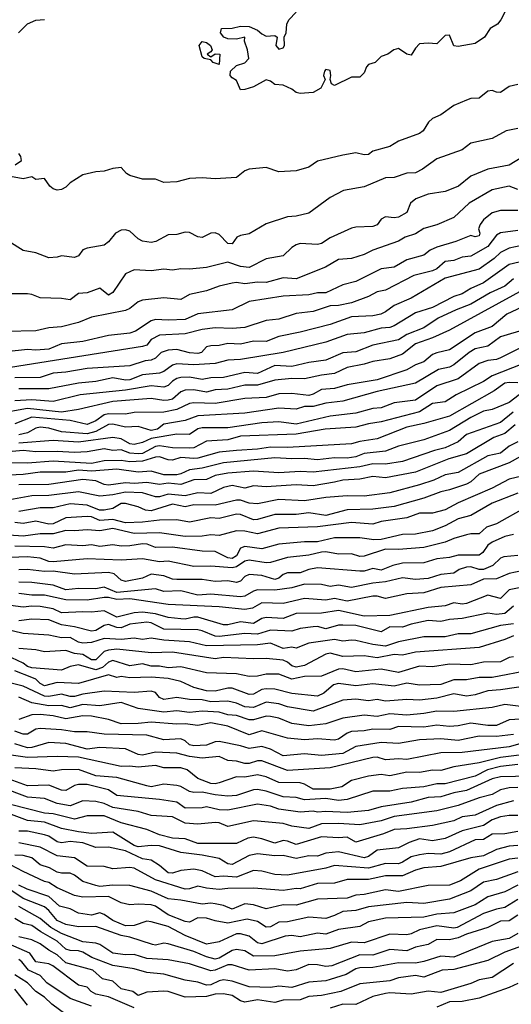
# Model space of a CAD drawing. Header units: metres. Extents: x -51132 to -49532, y -231222 to -229437.
# Tile 429 of 656: x -50358 to -50301, y -230415 to -230300. Entities that reach past the tile are written whole.
import ezdxf

# ---------------------------------------------------------------- set-up
doc = ezdxf.new("R2010")
doc.units = ezdxf.units.M
for name, color, linetype in [('CONTOUR_HALF', 8, 'Continuous'), ('CONTOUR_INDEX', 1, 'Continuous'), ('CONTOUR_INTER', 3, 'Continuous')]:
    doc.layers.add(name, color=color, linetype=linetype)

msp = doc.modelspace()

# ---------------------------------------------------------------- linework, layer by layer
at = {"layer": 'CONTOUR_HALF'}
for points, elevation in [([(-50301.58, -230298.86), (-50302.05, -230299.76), (-50302.46, -230300.26), (-50303.32, -230300.76), (-50303.97, -230301.76), (-50305.08, -230302.53), (-50307.08, -230302.88), (-50307.58, -230302.81), (-50308.08, -230301.53), (-50308.58, -230301.57), (-50309.58, -230302.57), (-50310.58, -230302.47), (-50311.58, -230302.54), (-50312.08, -230303.06), (-50312.58, -230303.88), (-50313.08, -230303.76), (-50314.08, -230303.1), (-50314.61, -230303.26), (-50315.31, -230303.76), (-50316.08, -230304.04), (-50316.8, -230304.76), (-50317.58, -230304.98), (-50317.83, -230305.26), (-50318.08, -230305.96), (-50318.58, -230306.46), (-50319.58, -230306.47), (-50321.58, -230307.46), (-50321.92, -230307.26), (-50322.06, -230306.76), (-50321.99, -230306.26), (-50322.08, -230305.69), (-50322.58, -230305.55), (-50322.76, -230305.76), (-50322.84, -230306.26), (-50322.66, -230306.76), (-50323.17, -230307.76), (-50324.08, -230308.28), (-50325.58, -230308.37), (-50326.08, -230308.27), (-50326.58, -230307.89), (-50327.58, -230307.42), (-50328.58, -230307.32), (-50329.08, -230306.93), (-50329.58, -230306.77), (-50331.08, -230307.61), (-50332.08, -230307.93), (-50332.58, -230307.95), (-50333.08, -230306.86), (-50333.58, -230306.56), (-50333.81, -230306.26), (-50333.77, -230305.76), (-50333.08, -230305.09), (-50332.08, -230304.79), (-50331.62, -230304.26), (-50331.78, -230303.26), (-50332.14, -230302.26), (-50332.07, -230301.76), (-50333.08, -230302.02), (-50334.08, -230301.98), (-50334.55, -230301.76), (-50334.92, -230301.26), (-50334.82, -230300.76), (-50333.58, -230300.73), (-50332.58, -230300.49), (-50331.58, -230300.52), (-50330.58, -230300.96), (-50330.08, -230301.4), (-50329.58, -230301.65), (-50328.58, -230301.58), (-50328.31, -230301.76), (-50328.43, -230302.76), (-50328.08, -230303.17), (-50327.58, -230303.04), (-50327.45, -230302.76), (-50327.48, -230301.76), (-50327.22, -230301.26), (-50327.15, -230300.26), (-50326.92, -230299.76), (-50326.08, -230298.84)], 71.5), ([(-50337.43, -230302.76), (-50337.08, -230302.27), (-50336.58, -230302.4), (-50336.12, -230302.76), (-50335.92, -230303.26), (-50336.08, -230303.5), (-50336.51, -230303.76), (-50336.08, -230304.08), (-50335.58, -230303.75), (-50335.01, -230303.76), (-50335.08, -230304.98), (-50335.78, -230304.76), (-50336.08, -230304.43), (-50336.84, -230304.26), (-50337.08, -230304.07), (-50337.43, -230302.76)], 71.5), ([(-50300.08, -230312.5), (-50301.45, -230312.76), (-50303.08, -230313.66), (-50305.58, -230314.2), (-50306.58, -230315.01), (-50309.58, -230316.05), (-50311.24, -230317.26), (-50312.08, -230317.68), (-50313.08, -230317.75), (-50314.58, -230318.25), (-50315.58, -230318.3), (-50318.08, -230319.34), (-50320.53, -230319.76), (-50322.08, -230320.57), (-50324.58, -230322.41), (-50326.08, -230322.79), (-50327.08, -230322.85), (-50329.58, -230323.66), (-50331.58, -230324.87), (-50332.58, -230325.06), (-50333.02, -230325.26), (-50333.58, -230326.04), (-50334.08, -230325.97), (-50335.08, -230324.94), (-50335.58, -230324.73), (-50336.08, -230324.76), (-50337.08, -230325.29), (-50337.58, -230325.2), (-50338.58, -230324.68), (-50339.08, -230324.64), (-50340.08, -230324.93), (-50341.08, -230324.98), (-50342.51, -230325.76), (-50343.08, -230325.86), (-50344.08, -230325.71), (-50344.58, -230325.43), (-50345.58, -230324.54), (-50346.08, -230324.37), (-50346.58, -230324.41), (-50347.27, -230324.76), (-50348.08, -230325.8), (-50348.58, -230326.18), (-50350.58, -230326.53), (-50351.08, -230326.74), (-50351.58, -230327.42), (-50352.08, -230327.64), (-50353.58, -230327.42), (-50354.08, -230327.61), (-50355.08, -230327.65), (-50356.58, -230327.09), (-50358.08, -230326.81), (-50359.77, -230325.76)], 70.5), ([(-50300.08, -230319.64), (-50301.08, -230319.26), (-50303.08, -230319.68), (-50305.79, -230321.26), (-50307.58, -230322.93), (-50309.58, -230323.78), (-50311.08, -230324.21), (-50312.08, -230324.85), (-50313.26, -230325.26), (-50314.08, -230325.71), (-50317.08, -230326.76), (-50318.08, -230327.29), (-50319.58, -230327.74), (-50321.08, -230327.85), (-50322.63, -230328.76), (-50326.08, -230330.13), (-50327.58, -230330.02), (-50329.58, -230330.58), (-50330.58, -230330.53), (-50332.08, -230330.73), (-50333.08, -230330.58), (-50333.58, -230330.63), (-50335.08, -230330.98), (-50336.58, -230331.56), (-50338.58, -230331.98), (-50339.58, -230332.55), (-50341.58, -230332.36), (-50344.08, -230332.64), (-50344.58, -230332.83), (-50345.58, -230333.61), (-50346.08, -230333.86), (-50350.08, -230334.64), (-50351.58, -230335.24), (-50353.58, -230335.75), (-50355.08, -230335.89), (-50356.58, -230336.22), (-50360.08, -230336.3)], 69.5), ([(-50300.08, -230324.48), (-50302.08, -230324.72), (-50302.58, -230324.99), (-50303.58, -230326.35), (-50305.58, -230327.46), (-50306.58, -230327.6), (-50307.58, -230328), (-50308.58, -230328.1), (-50309.58, -230328.95), (-50310.08, -230329.2), (-50312.27, -230329.76), (-50315.58, -230331.47), (-50316.58, -230331.67), (-50317.58, -230332.2), (-50319.58, -230332.94), (-50321.08, -230333.25), (-50322.08, -230333.31), (-50324.08, -230333.98), (-50326.08, -230334.19), (-50328.08, -230334.87), (-50329.58, -230335.03), (-50332.08, -230335.83), (-50333.58, -230335.96), (-50335.58, -230335.87), (-50337.08, -230336.09), (-50339.08, -230336.57), (-50342.08, -230336.75), (-50343.08, -230337.24), (-50343.58, -230337.92), (-50344.08, -230338.06), (-50359.58, -230340.52)], 68.5), ([(-50298.08, -230327.74), (-50301.08, -230328.47), (-50304.08, -230330.62), (-50305.58, -230331.27), (-50306.58, -230331.91), (-50307.58, -230332.22), (-50310.08, -230333.48), (-50312.08, -230334.11), (-50314.58, -230335.64), (-50315.08, -230335.83), (-50316.08, -230335.93), (-50318.08, -230336.46), (-50320.08, -230336.67), (-50322.58, -230337.58), (-50327.58, -230338.76), (-50332.58, -230339.61), (-50334.08, -230339.67), (-50335.58, -230340.06), (-50338.08, -230340.22), (-50340.08, -230340.11), (-50340.58, -230340.28), (-50341.58, -230340.99), (-50342.08, -230341.19), (-50344.08, -230341.38), (-50345.58, -230341.97), (-50346.08, -230342.04), (-50347.58, -230341.76), (-50349.58, -230342.19), (-50351.58, -230342.37), (-50355.08, -230343.03), (-50358.58, -230343.05)], 67.5), ([(-50298.58, -230330.95), (-50308.08, -230336.14), (-50310.08, -230337.06), (-50312.08, -230337.76), (-50313.58, -230338.98), (-50315.08, -230339.51), (-50317.08, -230339.83), (-50318.08, -230340.15), (-50320.08, -230340.52), (-50321.58, -230341.26), (-50323.08, -230341.42), (-50325.08, -230341.86), (-50326.58, -230341.84), (-50328.58, -230342.02), (-50330.58, -230342.6), (-50332.08, -230342.6), (-50334.08, -230343.08), (-50335.58, -230343.17), (-50336.58, -230343.44), (-50338.08, -230343.17), (-50339.08, -230343.21), (-50339.58, -230343.38), (-50340.58, -230344.24), (-50341.08, -230344.38), (-50341.58, -230344.42), (-50343.08, -230344.17), (-50347.58, -230344.51), (-50351.58, -230345.45), (-50353.58, -230345.78), (-50357.58, -230345.34), (-50361.08, -230345.99)], 66.5), ([(-50299.08, -230336.05), (-50302.08, -230336.94), (-50303.58, -230338.05), (-50305.08, -230338.34), (-50305.78, -230338.76), (-50307.58, -230340.24), (-50308.08, -230340.5), (-50309.35, -230340.76), (-50312.08, -230342.36), (-50316.58, -230343.35), (-50320.58, -230344.48), (-50322.58, -230344.74), (-50324.08, -230345.12), (-50325.08, -230345.1), (-50326.08, -230345.43), (-50328.08, -230345.31), (-50332.08, -230345.9), (-50337.58, -230346.19), (-50339.08, -230346.76), (-50341.58, -230347.18), (-50342.32, -230347.76), (-50343.08, -230347.92), (-50344.58, -230347.47), (-50346.08, -230347.55), (-50347.58, -230347.17), (-50348.08, -230347.21), (-50349.58, -230348.05), (-50350.58, -230348.32), (-50353.58, -230348.08), (-50355.08, -230347.67), (-50356.08, -230347.53), (-50356.58, -230347.66), (-50357.58, -230348.22), (-50358.58, -230348.45)], 65.5), ([(-50299.58, -230340.14), (-50303.08, -230341.53), (-50304.08, -230342.18), (-50307.3, -230343.76), (-50308.58, -230344.55), (-50310.06, -230344.76), (-50311.58, -230345.75), (-50316.08, -230346.92), (-50317.58, -230347.14), (-50319.08, -230347.54), (-50322.65, -230347.76), (-50326.08, -230348.38), (-50332.58, -230348.58), (-50334.08, -230349.04), (-50336.58, -230349.2), (-50338.08, -230349.96), (-50338.58, -230350.01), (-50340.58, -230349.97), (-50342.08, -230349.73), (-50342.58, -230349.82), (-50344.08, -230350.62), (-50344.58, -230350.66), (-50345.58, -230350.59), (-50346.58, -230350.21), (-50347.58, -230350.27), (-50348.58, -230350.1), (-50350.58, -230350.43), (-50352.08, -230350.5), (-50354.08, -230350.39), (-50356.58, -230350.45), (-50358.08, -230350.28), (-50361.08, -230350.54)], 64.5), ([(-50299.91, -230343.76), (-50301.08, -230344.63), (-50303.08, -230345.46), (-50304.08, -230345.68), (-50305.58, -230346.42), (-50308.08, -230347.92), (-50311.08, -230349.03), (-50314.08, -230349.75), (-50315.58, -230350.34), (-50318.08, -230350.63), (-50319.08, -230351.01), (-50320.08, -230351.18), (-50321.58, -230351.15), (-50323.58, -230351.39), (-50325.08, -230351.21), (-50326.58, -230351.27), (-50328.58, -230351.15), (-50334.58, -230351.71), (-50337.08, -230352.36), (-50338.58, -230352.55), (-50339.58, -230353.03), (-50340.08, -230353.12), (-50341.58, -230353.12), (-50343.08, -230352.7), (-50344.58, -230352.81), (-50347.08, -230352.47), (-50350.08, -230352.72), (-50351.58, -230352.59), (-50353.08, -230352.83), (-50356.08, -230352.82), (-50358.08, -230353.1), (-50360.58, -230353.23)], 63.5), ([(-50300.37, -230347.26), (-50301.58, -230348.27), (-50302.87, -230348.76), (-50306.08, -230350.65), (-50308.16, -230351.26), (-50312.08, -230352.83), (-50315.58, -230353.49), (-50317.08, -230353.31), (-50318.58, -230353.64), (-50320.58, -230353.74), (-50321.58, -230354.01), (-50324.08, -230354.41), (-50326.08, -230354.29), (-50329.58, -230354.55), (-50331.08, -230354.43), (-50332.08, -230354.7), (-50333.58, -230354.38), (-50334.58, -230354.61), (-50336.08, -230355.31), (-50337.58, -230355.25), (-50339.08, -230355.59), (-50341.08, -230355.39), (-50342.08, -230355.7), (-50342.58, -230355.7), (-50344.08, -230355.23), (-50346.08, -230355.15), (-50347.58, -230355.48), (-50349.08, -230355.62), (-50351.58, -230355.13), (-50355.08, -230355.54), (-50357.08, -230355.59), (-50360.08, -230356.15)], 62.5), ([(-50297.08, -230349.48), (-50301.08, -230351.72), (-50304.58, -230353.05), (-50305.58, -230353.94), (-50306.08, -230354.22), (-50308.08, -230354.9), (-50309.08, -230355.11), (-50311.08, -230355.87), (-50314.58, -230356.86), (-50317.08, -230357.17), (-50320.08, -230357.24), (-50322.58, -230357.89), (-50324.58, -230357.58), (-50326.08, -230357.78), (-50328.58, -230357.78), (-50330.58, -230358.39), (-50331.08, -230358.42), (-50332.58, -230357.78), (-50333.08, -230357.75), (-50335.08, -230358.27), (-50336.08, -230358.18), (-50338.58, -230358.68), (-50340.08, -230358.43), (-50342.08, -230358.45), (-50344.08, -230358.7), (-50346.08, -230358.75), (-50347.58, -230358.37), (-50349.08, -230358.51), (-50350.08, -230358.08), (-50350.58, -230358.01), (-50353.08, -230358.19), (-50354.58, -230358.88), (-50355.08, -230358.94), (-50356.58, -230358.56), (-50358.08, -230358.85), (-50359.08, -230358.73)], 61.5), ([(-50300.08, -230355.27), (-50303.08, -230356.45), (-50305.58, -230357.91), (-50307.08, -230358.29), (-50308.58, -230359.1), (-50310.08, -230359.71), (-50312.08, -230360.08), (-50313.58, -230360.15), (-50316.08, -230360.72), (-50316.96, -230360.76), (-50318.58, -230360.53), (-50321.58, -230360.54), (-50323.58, -230360.99), (-50325.08, -230360.99), (-50328.08, -230361.26), (-50330.08, -230361.81), (-50332.08, -230361.54), (-50332.58, -230361.75), (-50333.08, -230362.63), (-50333.58, -230362.95), (-50334.08, -230362.89), (-50335.58, -230362.12), (-50337.08, -230362.09), (-50340.58, -230361.62), (-50342.58, -230361.65), (-50343.55, -230361.26), (-50344.08, -230361.22), (-50345.58, -230361.45), (-50346.58, -230361.49), (-50347.58, -230361.35), (-50349.08, -230361.56), (-50350.08, -230361.35), (-50351.08, -230361.47), (-50353.08, -230361.33), (-50354.58, -230361.73), (-50355.58, -230361.58), (-50359.08, -230361.52)], 60.5), ([(-50300.58, -230360.14), (-50301.58, -230360.35), (-50303.08, -230361.03), (-50303.58, -230361.37), (-50304.15, -230362.26), (-50304.58, -230362.56), (-50307.08, -230362.54), (-50308.08, -230362.85), (-50309.58, -230362.99), (-50311.08, -230363.45), (-50313.58, -230363.48), (-50314.71, -230363.76), (-50316.08, -230364.33), (-50317.08, -230364.12), (-50318.08, -230364.43), (-50318.58, -230364.43), (-50323.58, -230364.05), (-50324.58, -230364.23), (-50325.58, -230364.65), (-50327.08, -230364.63), (-50327.58, -230364.82), (-50328.08, -230365.27), (-50328.58, -230365.41), (-50330.08, -230364.96), (-50331.58, -230364.84), (-50332.08, -230365.07), (-50332.58, -230365.6), (-50333.08, -230365.77), (-50334.08, -230365.56), (-50335.58, -230365.65), (-50337.08, -230365.43), (-50340.08, -230365.43), (-50340.58, -230365.38), (-50341.58, -230365), (-50343.08, -230364.8), (-50344.08, -230365.27), (-50346.08, -230365.66), (-50346.58, -230365.51), (-50347.4, -230364.76), (-50348.08, -230364.58), (-50352.08, -230364.77), (-50354.58, -230364.45), (-50355.58, -230364.47), (-50357.58, -230364.26), (-50358.58, -230364.28)], 59.5), ([(-50299.58, -230364.41), (-50301.08, -230364.7), (-50302.58, -230365.35), (-50304.08, -230365.36), (-50305.58, -230366.05), (-50309.08, -230366.34), (-50311.08, -230366.99), (-50313.08, -230367.11), (-50315.58, -230367.64), (-50316.58, -230367.37), (-50317.08, -230367.39), (-50320.08, -230367.95), (-50321.58, -230367.66), (-50322.58, -230367.84), (-50325.08, -230367.66), (-50327.58, -230368.23), (-50330.08, -230368.15), (-50331.19, -230368.76), (-50332.08, -230368.92), (-50335.08, -230368.62), (-50341.08, -230368.34), (-50345.58, -230367.7), (-50347.08, -230367.76), (-50348.08, -230367.54), (-50348.58, -230367.52), (-50350.58, -230367.85), (-50353.08, -230367.81), (-50355.58, -230367.25), (-50357.08, -230367.24), (-50358.58, -230367.04)], 58.5), ([(-50300.58, -230368.56), (-50301.58, -230369.4), (-50302.58, -230369.53), (-50303.58, -230369.36), (-50306.58, -230370), (-50308.08, -230370.11), (-50309.08, -230370.33), (-50310.58, -230370.23), (-50312.58, -230370.64), (-50313.58, -230371.02), (-50315.08, -230370.97), (-50316.08, -230371.55), (-50319.08, -230370.8), (-50320.58, -230370.78), (-50321.08, -230370.79), (-50322.58, -230371.19), (-50323.58, -230370.94), (-50324.08, -230370.97), (-50325.58, -230371.16), (-50326.58, -230371.49), (-50329.08, -230371.35), (-50330.58, -230371.84), (-50332.08, -230371.76), (-50335.08, -230372.11), (-50335.58, -230372.06), (-50337.08, -230371.42), (-50337.58, -230371.34), (-50341.58, -230371.26), (-50343.08, -230370.51), (-50343.58, -230370.43), (-50345.58, -230370.67), (-50346.58, -230371.08), (-50347.08, -230371.03), (-50348.08, -230370.68), (-50348.58, -230370.8), (-50349.58, -230371.41), (-50350.08, -230371.47), (-50352.08, -230370.95), (-50353.58, -230370.72), (-50355.08, -230370.14), (-50357.08, -230370.08), (-50358.58, -230370.28)], 57.5), ([(-50300.58, -230372.01), (-50301.58, -230372.45), (-50304.58, -230373.39), (-50312.08, -230373.93), (-50313.58, -230374.28), (-50314.58, -230374.22), (-50316.58, -230374.59), (-50318.08, -230374.37), (-50320.58, -230374.44), (-50322.08, -230374.04), (-50322.58, -230374.17), (-50325.08, -230375.51), (-50326.08, -230375.72), (-50326.58, -230375.56), (-50327.08, -230375.12), (-50327.58, -230374.9), (-50329.58, -230374.7), (-50331.08, -230374.74), (-50334.58, -230374.56), (-50335.58, -230374.71), (-50340.58, -230373.96), (-50343.08, -230374.01), (-50347.08, -230373.59), (-50348.08, -230373.7), (-50348.58, -230373.88), (-50349.58, -230374.86), (-50350.08, -230374.83), (-50351.08, -230374.21), (-50352.08, -230374.11), (-50353.08, -230373.74), (-50355.58, -230373.9), (-50356.58, -230373.66), (-50358.58, -230373.53)], 56.5), ([(-50298.58, -230376.07), (-50303.08, -230376.92), (-50304.58, -230376.93), (-50306.08, -230377.18), (-50307.58, -230377.19), (-50309.08, -230377.74), (-50311.58, -230377.82), (-50313.08, -230377.58), (-50314.58, -230377.94), (-50317.08, -230377.65), (-50319.08, -230377.88), (-50321.08, -230377.63), (-50321.7, -230377.76), (-50322.8, -230378.76), (-50323.58, -230379.1), (-50326.58, -230378.79), (-50328.58, -230378.27), (-50329.58, -230378.24), (-50330.08, -230378.34), (-50331.08, -230378.87), (-50331.58, -230378.91), (-50333.58, -230378.18), (-50334.08, -230378.16), (-50335.58, -230378.53), (-50336.58, -230378.48), (-50338.08, -230378.1), (-50339.58, -230377.39), (-50341.08, -230377.04), (-50343.08, -230376.89), (-50345.58, -230376.97), (-50346.58, -230376.81), (-50347.08, -230376.9), (-50348.08, -230376.62), (-50351.58, -230377.62), (-50354.08, -230377.52), (-50355.58, -230377.88), (-50356.08, -230377.62), (-50356.58, -230377.11), (-50357.08, -230376.9), (-50359.08, -230376.14)], 55.5), ([(-50299.08, -230380.4), (-50301.58, -230380.09), (-50303.08, -230380.44), (-50307.58, -230380.92), (-50309.58, -230380.85), (-50311.08, -230381.15), (-50313.08, -230381.33), (-50315.08, -230381.18), (-50316.58, -230381.51), (-50318.08, -230381.35), (-50320.58, -230381.68), (-50322.58, -230382.36), (-50324.58, -230382.59), (-50326.58, -230382.31), (-50328.08, -230381.7), (-50329.08, -230381.48), (-50329.58, -230381.44), (-50331.08, -230381.88), (-50331.58, -230381.87), (-50333.08, -230381.37), (-50334.08, -230381.29), (-50335.08, -230380.97), (-50337.08, -230380.85), (-50338.58, -230381.01), (-50340.08, -230380.81), (-50341.58, -230380.97), (-50344.58, -230380.56), (-50346.58, -230379.85), (-50349.08, -230380.22), (-50351.08, -230380.1), (-50352.58, -230380.46), (-50353.58, -230380.2), (-50355.08, -230380.23), (-50357.08, -230379.89), (-50358.58, -230379.24)], 54.5), ([(-50300.58, -230383.6), (-50302.58, -230383.84), (-50304.58, -230383.8), (-50307.08, -230384.29), (-50309.08, -230384.12), (-50311.58, -230384.22), (-50314.08, -230384.64), (-50316.08, -230384.55), (-50319.08, -230385.01), (-50320.58, -230385.84), (-50323.08, -230386.06), (-50325.08, -230385.88), (-50327.58, -230386.1), (-50329.08, -230385.31), (-50330.08, -230385.01), (-50331.58, -230385.26), (-50332.58, -230384.92), (-50335.08, -230384.43), (-50335.58, -230384.46), (-50336.58, -230384.84), (-50338.08, -230384.92), (-50338.58, -230384.82), (-50339.08, -230384.33), (-50339.58, -230384.12), (-50341.58, -230384.23), (-50343.58, -230383.7), (-50348.58, -230383.57), (-50350.58, -230383.29), (-50352.08, -230383.3), (-50353.58, -230383.04), (-50356.08, -230382.89), (-50356.58, -230382.99), (-50357.58, -230383.56), (-50358.08, -230383.57), (-50359.08, -230383.22)], 53.5), ([(-50299.58, -230385.97), (-50302.08, -230386.29), (-50304.58, -230386.92), (-50307.58, -230387.41), (-50309.08, -230387.81), (-50310.08, -230387.8), (-50311.58, -230388.06), (-50313.08, -230388.02), (-50315.08, -230388.45), (-50316.08, -230388.31), (-50317.58, -230388.49), (-50319.58, -230388.99), (-50320.72, -230389.76), (-50322.08, -230390), (-50324.08, -230390.01), (-50325.08, -230389.43), (-50325.58, -230389.27), (-50328.08, -230389.24), (-50329.58, -230388.59), (-50330.58, -230388.34), (-50332.08, -230388.6), (-50333.08, -230388.59), (-50335.08, -230389.28), (-50335.58, -230389.4), (-50336.08, -230389.35), (-50337.6, -230388.76), (-50338.84, -230387.76), (-50339.58, -230387.5), (-50341.58, -230387.52), (-50342.58, -230387.23), (-50344.58, -230387.42), (-50345.58, -230387.3), (-50346.58, -230387.37), (-50351.58, -230386.28), (-50354.08, -230386.2), (-50357.58, -230386.3), (-50360.58, -230385.88)], 52.5), ([(-50295.08, -230388.42), (-50302.08, -230388.56), (-50303.08, -230388.79), (-50306.08, -230390.18), (-50307.58, -230390.46), (-50309.08, -230390.93), (-50310.58, -230391.01), (-50312.58, -230391.54), (-50316.08, -230392.11), (-50317.58, -230392.51), (-50320.08, -230392.76), (-50322.58, -230392.64), (-50323.58, -230392.71), (-50324.08, -230392.59), (-50325.58, -230392.73), (-50328.08, -230392.37), (-50329.08, -230392.03), (-50330.58, -230391.79), (-50334.08, -230392.47), (-50335.08, -230392.44), (-50336.58, -230392.11), (-50337.08, -230392.22), (-50339.08, -230392.25), (-50340.08, -230391.56), (-50342.08, -230391.24), (-50347.08, -230390.76), (-50348.08, -230390.09), (-50350.58, -230389.48), (-50351.58, -230389.46), (-50352.08, -230389.57), (-50353.08, -230390.18), (-50353.58, -230390.14), (-50355.08, -230389.54), (-50357.58, -230389.62), (-50360.58, -230388.52)], 51.5), ([(-50300.58, -230391.39), (-50302.58, -230391.92), (-50305.08, -230393.07), (-50306.58, -230393.28), (-50307.58, -230393.73), (-50310.08, -230394.29), (-50313.08, -230394.69), (-50314.58, -230394.74), (-50315.81, -230395.26), (-50319.08, -230396.23), (-50320.08, -230395.64), (-50321.08, -230395.73), (-50323.08, -230395.63), (-50326.08, -230396.51), (-50327.08, -230396.11), (-50327.58, -230396.06), (-50328.58, -230396.35), (-50330.08, -230395.83), (-50331.08, -230395.64), (-50331.72, -230395.76), (-50333.08, -230396.38), (-50337.58, -230396.41), (-50339.08, -230395.83), (-50340.58, -230395.78), (-50342.08, -230395.36), (-50343.58, -230394.74), (-50346.58, -230393.98), (-50348.58, -230393.15), (-50350.58, -230393.16), (-50352.08, -230393.52), (-50354.58, -230392.91), (-50355.58, -230392.83), (-50359.58, -230391.81)], 50.5), ([(-50300.08, -230395), (-50301.58, -230395.26), (-50303.08, -230395.28), (-50304.08, -230395.92), (-50305.08, -230395.97), (-50308.08, -230397.39), (-50309.08, -230397.65), (-50310.58, -230397.57), (-50311.58, -230397.72), (-50312.58, -230397.96), (-50313.58, -230398.6), (-50314.08, -230398.78), (-50315.58, -230398.74), (-50317.58, -230399.28), (-50321.58, -230398.97), (-50322.58, -230399.3), (-50327.08, -230400.12), (-50328.58, -230400.03), (-50330.08, -230399.64), (-50331.08, -230399.57), (-50333.08, -230400.36), (-50334.58, -230400.23), (-50335.58, -230400.29), (-50337.08, -230399.62), (-50338.08, -230399.39), (-50339.58, -230399.56), (-50340.58, -230399.89), (-50341.08, -230399.84), (-50342.08, -230398.97), (-50343.08, -230398.34), (-50344.08, -230398.21), (-50346.08, -230397.25), (-50348.08, -230396.82), (-50349.58, -230396.86), (-50351.08, -230396.3), (-50352.58, -230396.17), (-50353.58, -230396.33), (-50354.08, -230396.19), (-50355.08, -230395.54), (-50355.58, -230395.39), (-50357.58, -230394.94), (-50358.58, -230394.96)], 49.5), ([(-50300.08, -230398.1), (-50301.08, -230398.23), (-50304.58, -230399.39), (-50306.77, -230400.76), (-50308.08, -230401.3), (-50310.58, -230401.31), (-50314.08, -230402.01), (-50315.58, -230401.83), (-50318.08, -230402.39), (-50319.08, -230402.44), (-50320.08, -230402.82), (-50323.58, -230402.92), (-50326.08, -230403.64), (-50327.58, -230403.6), (-50329.58, -230404.07), (-50331.08, -230403.59), (-50332.08, -230403.48), (-50333.58, -230404.08), (-50334.58, -230403.68), (-50335.58, -230403.48), (-50336.08, -230403.41), (-50337.08, -230403.52), (-50339.58, -230403.03), (-50341.08, -230402.9), (-50343.08, -230402), (-50345.58, -230401.31), (-50347.58, -230401.28), (-50349.08, -230401.43), (-50349.58, -230401.34), (-50351.08, -230400.87), (-50352.08, -230400.1), (-50352.58, -230399.88), (-50353.58, -230399.89), (-50354.08, -230399.75), (-50355.01, -230399.26), (-50356.08, -230398.88), (-50357.08, -230398.08), (-50358.08, -230397.81), (-50359.08, -230397.78)], 48.5), ([(-50300.08, -230401.29), (-50301.58, -230402.06), (-50303.58, -230402.66), (-50305.08, -230403.6), (-50307.58, -230404.53), (-50309.58, -230404.67), (-50311.08, -230405.02), (-50315.58, -230405.14), (-50317.58, -230405.58), (-50318.58, -230406.14), (-50321.08, -230406.48), (-50322.58, -230407.05), (-50323.58, -230406.93), (-50325.58, -230407.36), (-50326.58, -230407.2), (-50327.36, -230407.26), (-50330.08, -230408.17), (-50330.58, -230408.06), (-50331.58, -230407.26), (-50332.58, -230407), (-50333.08, -230407.01), (-50335.08, -230407.94), (-50336.58, -230408.19), (-50339.08, -230407.19), (-50341.08, -230406.13), (-50343.08, -230405.6), (-50343.58, -230405.51), (-50345.08, -230406.01), (-50346.08, -230406.04), (-50347.58, -230405.41), (-50348.58, -230404.72), (-50349.08, -230404.54), (-50350.08, -230404.79), (-50351.58, -230404.57), (-50352.58, -230404.07), (-50353.84, -230403.76), (-50355.08, -230402.63), (-50357.62, -230401.76), (-50358.58, -230401.29)], 47.5), ([(-50300.08, -230404.81), (-50301.08, -230405.48), (-50302.08, -230405.49), (-50303.57, -230406.26), (-50306.08, -230407.03), (-50307.08, -230407.48), (-50308.08, -230407.68), (-50309.58, -230407.67), (-50310.58, -230408.25), (-50312.08, -230408.56), (-50313.08, -230408.99), (-50315.08, -230408.82), (-50317.08, -230409.48), (-50318.58, -230409.46), (-50321.88, -230410.76), (-50322.58, -230410.82), (-50323.58, -230410.62), (-50324.58, -230410.61), (-50326.08, -230411.2), (-50327.08, -230411.36), (-50328.58, -230411.1), (-50331.58, -230411.26), (-50333.58, -230410.65), (-50334.08, -230410.65), (-50335.58, -230411.26), (-50336.08, -230411.33), (-50338.58, -230410.51), (-50341.08, -230410.03), (-50343.58, -230409.89), (-50345.08, -230409.43), (-50346.08, -230409.45), (-50347.58, -230409.26), (-50349.08, -230408.26), (-50349.58, -230408.07), (-50351.08, -230407.94), (-50353.58, -230406.97), (-50354.84, -230406.26), (-50356.08, -230405.18), (-50358.58, -230403.79)], 46.5), ([(-50299.08, -230408.24), (-50301.58, -230409.14), (-50303.58, -230410.13), (-50307.58, -230411.17), (-50308.92, -230411.26), (-50311.08, -230412.09), (-50312.08, -230411.88), (-50314.08, -230412.16), (-50315.08, -230412.49), (-50318.58, -230412.86), (-50320.83, -230413.76), (-50323.08, -230414.24), (-50324.58, -230414.34), (-50325.58, -230414.72), (-50327.58, -230414.76), (-50328.58, -230415.07), (-50330.58, -230414.75), (-50332.08, -230415.03), (-50332.58, -230414.87), (-50333.58, -230414.24), (-50334.58, -230414.04), (-50335.58, -230414.08), (-50336.58, -230414.33), (-50339.08, -230414.41), (-50341.08, -230413.76), (-50341.58, -230413.71), (-50343.58, -230413.82), (-50344.58, -230414.23), (-50345.22, -230413.76), (-50346.58, -230413.46), (-50347.58, -230412.53), (-50348.76, -230412.26), (-50349.9, -230411.26), (-50353.08, -230410.39), (-50354.08, -230409.45), (-50355.08, -230408.92), (-50356.08, -230408.18), (-50357.08, -230407.7), (-50358.58, -230407.34)], 45.5), ([(-50350.08, -230415.5), (-50352.58, -230414.6), (-50355.32, -230412.76), (-50356.08, -230411.9), (-50357.46, -230411.26), (-50358.25, -230410.26), (-50358.58, -230410.02)], 44.5), ([(-50300.08, -230412.81), (-50301.08, -230413.31), (-50304.58, -230414.55), (-50306.58, -230414.94), (-50308.08, -230414.99), (-50309.58, -230415.61)], 44.5), ([(-50357.58, -230415.36), (-50359.08, -230413.49)], 43.5)]:
    msp.add_lwpolyline(points, dxfattribs=dict(at, elevation=elevation))
at = {"layer": 'CONTOUR_INDEX'}
for points, elevation in [([(-50298.58, -230315.28), (-50301.08, -230316.79), (-50303.58, -230317.27), (-50305.58, -230318.08), (-50307.04, -230319.26), (-50308.08, -230319.7), (-50308.58, -230319.88), (-50310.58, -230320.18), (-50312.01, -230320.76), (-50312.64, -230321.26), (-50313.08, -230322.35), (-50314.08, -230322.91), (-50314.58, -230322.98), (-50315.58, -230322.87), (-50316.08, -230323.14), (-50316.58, -230323.78), (-50317.08, -230323.98), (-50319.08, -230324.06), (-50319.58, -230324.19), (-50322.08, -230325.33), (-50323.08, -230326), (-50323.58, -230326.09), (-50325.58, -230326), (-50326.08, -230326.13), (-50326.58, -230326.45), (-50327.58, -230327.43), (-50329.58, -230327.79), (-50331.58, -230328.8), (-50332.58, -230328.68), (-50334.08, -230328.16), (-50336.58, -230328.79), (-50338.58, -230329.01), (-50339.58, -230328.97), (-50340.58, -230329.13), (-50341.58, -230328.98), (-50343.08, -230329.18), (-50345.08, -230329.09), (-50346.08, -230329.54), (-50347.58, -230331.75), (-50348.08, -230332.04), (-50349.08, -230331.23), (-50350.58, -230331.76), (-50351.58, -230331.86), (-50352.58, -230332.61), (-50353.58, -230332.44), (-50356.08, -230332.37), (-50357.08, -230331.96), (-50357.58, -230331.9), (-50359.58, -230331.91)], 70), ([(-50299.58, -230338.14), (-50302.08, -230339.41), (-50302.58, -230339.59), (-50303.58, -230339.7), (-50304.58, -230340.06), (-50307.08, -230341.87), (-50309.58, -230342.7), (-50312.08, -230344.37), (-50314.58, -230344.7), (-50316.08, -230345.29), (-50317.08, -230345.35), (-50319.08, -230345.88), (-50322.08, -230346.24), (-50326.08, -230347.2), (-50328.08, -230346.91), (-50330.08, -230347.04), (-50334.08, -230347.62), (-50337.08, -230347.61), (-50337.58, -230347.75), (-50338.58, -230348.39), (-50340.08, -230348.38), (-50343.08, -230348.87), (-50344.08, -230349.32), (-50345.08, -230349.57), (-50345.58, -230349.51), (-50346.58, -230348.91), (-50347.58, -230348.75), (-50351.58, -230349.3), (-50354.58, -230349.11), (-50358.58, -230349.41)], 65), ([(-50299.08, -230356.93), (-50302.58, -230358.88), (-50303.75, -230359.26), (-50304.58, -230360.06), (-50305.58, -230360.04), (-50306.08, -230360.16), (-50307.58, -230360.59), (-50308.58, -230361.03), (-50311.08, -230361.67), (-50314.08, -230361.91), (-50315.58, -230361.87), (-50318.08, -230362.68), (-50318.58, -230362.7), (-50319.58, -230362.42), (-50321.08, -230362.44), (-50322.58, -230362.18), (-50323.08, -230362.21), (-50324.58, -230362.56), (-50327.08, -230362.84), (-50329.08, -230363.41), (-50329.58, -230363.46), (-50331.58, -230363.16), (-50332.08, -230363.25), (-50333.08, -230363.94), (-50333.58, -230364.05), (-50336.08, -230363.84), (-50338.08, -230363.9), (-50341.08, -230363.27), (-50342.08, -230363.34), (-50344.08, -230362.98), (-50346.58, -230363.14), (-50350.58, -230362.99), (-50354.58, -230363.36), (-50355.08, -230363.3), (-50356.08, -230362.9), (-50357.58, -230362.75), (-50360.58, -230362.88)], 60), ([(-50298.08, -230377.77), (-50302.08, -230378.37), (-50303.58, -230378.46), (-50305.08, -230378.94), (-50306.08, -230379.1), (-50307.58, -230378.83), (-50309.58, -230379.33), (-50311.58, -230379.57), (-50313.08, -230379.49), (-50315.58, -230379.68), (-50316.58, -230379.51), (-50317.58, -230379.66), (-50319.08, -230379.47), (-50320.58, -230379.57), (-50324.08, -230380.88), (-50327.08, -230380.36), (-50328.08, -230379.99), (-50329.58, -230379.8), (-50331.08, -230380.43), (-50332.08, -230380.34), (-50333.08, -230379.94), (-50334.08, -230379.71), (-50336.08, -230379.77), (-50337.08, -230379.52), (-50338.58, -230379.5), (-50340.08, -230379.28), (-50341.58, -230379.49), (-50342.08, -230379.26), (-50342.58, -230378.69), (-50343.08, -230378.5), (-50345.08, -230378.68), (-50348.58, -230378.5), (-50351.08, -230378.87), (-50352.08, -230379.13), (-50352.58, -230379.14), (-50353.58, -230378.88), (-50355.08, -230379.15), (-50355.58, -230379.1), (-50358.08, -230377.95), (-50361.58, -230377.06)], 55), ([(-50300.08, -230393.11), (-50301.08, -230393.1), (-50302.08, -230393.25), (-50303.08, -230393.63), (-50304.08, -230394.29), (-50306.58, -230394.9), (-50308.58, -230395.82), (-50310.08, -230396.09), (-50311.58, -230395.86), (-50312.82, -230396.26), (-50314.08, -230396.9), (-50316.58, -230397.17), (-50317.58, -230397.93), (-50318.08, -230398.09), (-50321.08, -230397.38), (-50322.58, -230397.54), (-50323.58, -230397.87), (-50324.58, -230397.86), (-50326.08, -230398.16), (-50327.58, -230397.81), (-50328.58, -230397.86), (-50330.58, -230397.59), (-50331.58, -230397.8), (-50333.58, -230398.87), (-50334.08, -230398.77), (-50335.08, -230398.16), (-50337.08, -230397.75), (-50339.58, -230397.44), (-50342.08, -230396.66), (-50343.08, -230396.61), (-50344.58, -230396.79), (-50345.08, -230396.63), (-50347.58, -230395.06), (-50350.08, -230395.21), (-50351.58, -230395.04), (-50353.58, -230394.63), (-50355.58, -230393.89), (-50357.58, -230393.69), (-50364.08, -230391.27)], 50), ([(-50345.08, -230415.67), (-50348.08, -230414.39), (-50349.58, -230414.09), (-50350.1, -230413.76), (-50350.58, -230413.25), (-50351.58, -230413), (-50354.6, -230410.76), (-50355.08, -230410.5), (-50356.58, -230410.27), (-50357.31, -230409.26), (-50361.08, -230407.62)], 45), ([(-50300.58, -230410.48), (-50303.08, -230412.13), (-50304.58, -230412.38), (-50305.58, -230412.83), (-50309.08, -230413.87), (-50310.58, -230413.73), (-50312.58, -230414.08), (-50315.08, -230413.91), (-50315.58, -230413.98), (-50317.08, -230414.33), (-50319.08, -230415.27), (-50320.58, -230415.24), (-50322.08, -230415.7)], 45)]:
    msp.add_lwpolyline(points, dxfattribs=dict(at, elevation=elevation))
at = {"layer": 'CONTOUR_INTER'}
for points, elevation in [([(-50358.63, -230301.26), (-50357.58, -230300.23), (-50356.58, -230299.78), (-50355.58, -230299.72)], 71), ([(-50300.08, -230307.33), (-50301.08, -230307.57), (-50302.08, -230308.27), (-50302.58, -230308.23), (-50303.08, -230308.02), (-50303.58, -230308.11), (-50304.58, -230308.92), (-50305.58, -230308.98), (-50306.08, -230309.15), (-50307.58, -230309.81), (-50309.08, -230310.89), (-50310.08, -230311.3), (-50310.53, -230311.76), (-50311.15, -230312.76), (-50311.58, -230313.07), (-50314.08, -230313.96), (-50315.08, -230314.59), (-50317.08, -230315.17), (-50317.58, -230315.54), (-50318.08, -230315.57), (-50319.08, -230315.36), (-50320.58, -230315.62), (-50323.58, -230316.33), (-50324.58, -230317.04), (-50326.08, -230317.46), (-50328.08, -230317.59), (-50329.58, -230317.08), (-50331.58, -230317.26), (-50332.08, -230317.47), (-50333.08, -230318.24), (-50335.58, -230318.4), (-50337.08, -230318.28), (-50338.58, -230318.35), (-50340.08, -230318.74), (-50341.58, -230318.82), (-50342.58, -230318.45), (-50344.08, -230318.42), (-50345.58, -230317.99), (-50345.96, -230317.76), (-50346.58, -230317.06), (-50347.58, -230317.17), (-50348.58, -230317.49), (-50349.58, -230317.57), (-50351.08, -230317.93), (-50352.58, -230318.87), (-50353.08, -230319.37), (-50353.58, -230319.65), (-50354.08, -230319.72), (-50354.58, -230319.58), (-50354.95, -230319.26), (-50355.58, -230318.35), (-50356.58, -230318.46), (-50357.08, -230318.17), (-50358.08, -230318.41), (-50359.58, -230318.11)], 71), ([(-50359.01, -230316.76), (-50358.28, -230316.26), (-50358.36, -230315.76), (-50358.58, -230315.41)], 71), ([(-50300.08, -230322.1), (-50302.08, -230322.1), (-50303.08, -230322.4), (-50304.08, -230323.2), (-50304.49, -230323.76), (-50304.67, -230324.26), (-50304.51, -230324.76), (-50304.58, -230325.08), (-50305.08, -230325.19), (-50305.58, -230325.04), (-50307.35, -230325.76), (-50309.58, -230326.43), (-50310.33, -230326.76), (-50311.08, -230327.35), (-50313.08, -230327.9), (-50314.58, -230328.75), (-50316.08, -230328.96), (-50319.08, -230330.46), (-50320.58, -230330.84), (-50322.58, -230331.76), (-50323.58, -230331.79), (-50324.58, -230332.03), (-50327.58, -230332.15), (-50331.58, -230332.79), (-50333.58, -230333.76), (-50337.58, -230334.23), (-50339.08, -230334.91), (-50341.08, -230334.99), (-50342.58, -230334.9), (-50343.08, -230335.05), (-50344.89, -230336.26), (-50345.58, -230336.52), (-50348.08, -230336.79), (-50351.08, -230337.47), (-50353.58, -230337.75), (-50355.08, -230338.37), (-50356.58, -230338.5), (-50357.58, -230338.44), (-50360.08, -230338.71)], 69), ([(-50299.58, -230326.24), (-50301.08, -230326.55), (-50302.08, -230327.05), (-50302.85, -230327.76), (-50304.58, -230329.01), (-50308.58, -230330.07), (-50312.58, -230332.39), (-50314.58, -230333.26), (-50315.58, -230334.01), (-50316.15, -230334.26), (-50317.08, -230334.49), (-50319.58, -230334.61), (-50322.08, -230335.48), (-50325.58, -230336.41), (-50328.08, -230336.91), (-50329.58, -230337.49), (-50331.08, -230337.45), (-50332.58, -230337.81), (-50334.08, -230337.72), (-50335.08, -230337.96), (-50336.08, -230337.98), (-50336.58, -230338.13), (-50337.15, -230338.76), (-50337.58, -230338.89), (-50338.58, -230338.83), (-50340.08, -230338.42), (-50341.08, -230338.49), (-50341.91, -230338.76), (-50342.58, -230339.43), (-50343.08, -230339.67), (-50343.79, -230339.76), (-50345.58, -230340.35), (-50350.58, -230340.64), (-50353.08, -230341.09), (-50354.58, -230341.22), (-50356.08, -230341.72), (-50359.08, -230341.76)], 68), ([(-50300.58, -230330.15), (-50301.58, -230331), (-50303.32, -230331.76), (-50305.58, -230333.12), (-50307.3, -230333.76), (-50309.41, -230334.76), (-50311.08, -230335.88), (-50313.08, -230336.65), (-50314.08, -230337.3), (-50317.08, -230337.93), (-50319.08, -230338.7), (-50320.58, -230338.81), (-50322.58, -230339.67), (-50324.58, -230339.95), (-50326.58, -230340.43), (-50328.58, -230340.31), (-50330.58, -230341.25), (-50332.08, -230341.12), (-50334.58, -230341.72), (-50336.08, -230341.76), (-50337.08, -230341.93), (-50338.58, -230341.69), (-50339.58, -230341.73), (-50340.08, -230341.83), (-50340.58, -230342.13), (-50341.08, -230342.66), (-50341.58, -230342.84), (-50343.08, -230342.68), (-50346.08, -230343.18), (-50351.41, -230343.76), (-50354.58, -230344.52), (-50357.08, -230344.32), (-50359.08, -230344.45)], 67), ([(-50299.58, -230333.44), (-50301.36, -230334.26), (-50303.08, -230335.72), (-50305.08, -230336.48), (-50308.08, -230338.45), (-50309.58, -230338.8), (-50310.08, -230339.02), (-50311.08, -230339.86), (-50312.08, -230340.21), (-50313.08, -230340.8), (-50316.58, -230341.98), (-50320.08, -230342.56), (-50321.58, -230343.02), (-50323.08, -230343.11), (-50324.08, -230343.68), (-50324.58, -230343.81), (-50326.58, -230343.59), (-50328.08, -230343.62), (-50329.58, -230344.04), (-50332.08, -230344.17), (-50335.58, -230344.77), (-50338.08, -230344.68), (-50338.58, -230344.78), (-50340.08, -230345.45), (-50341.58, -230345.78), (-50345.08, -230345.81), (-50346.08, -230346.03), (-50348.08, -230345.96), (-50348.58, -230346.1), (-50349.58, -230346.81), (-50350.58, -230347.24), (-50352.58, -230346.77), (-50357.08, -230346.37), (-50359.08, -230347.13)], 66), ([(-50300.08, -230342.33), (-50301.08, -230342.29), (-50301.58, -230342.39), (-50302.84, -230343.26), (-50308.08, -230346.23), (-50311.08, -230347.12), (-50313.08, -230347.55), (-50316.58, -230348.91), (-50318.58, -230349.21), (-50319.58, -230349.49), (-50327.08, -230349.93), (-50329.08, -230349.88), (-50330.58, -230350.14), (-50333.08, -230350.26), (-50335.08, -230350.48), (-50337.58, -230351.16), (-50338.08, -230351.23), (-50339.58, -230351.08), (-50340.58, -230351.42), (-50341.08, -230351.38), (-50342.08, -230351.03), (-50342.58, -230351.07), (-50344.08, -230351.53), (-50345.58, -230351.6), (-50346.58, -230351.46), (-50348.58, -230351.48), (-50350.08, -230351.8), (-50354.58, -230351.52), (-50357.58, -230351.77), (-50362.08, -230351.71)], 64), ([(-50300.63, -230345.76), (-50302.08, -230347.01), (-50306.08, -230348.4), (-50307.08, -230349.28), (-50308.58, -230349.97), (-50309.85, -230350.26), (-50313.58, -230351.58), (-50315.58, -230351.89), (-50317.08, -230351.83), (-50318.58, -230352.18), (-50324.08, -230352.81), (-50325.58, -230352.74), (-50328.08, -230352.89), (-50331.08, -230352.71), (-50334.08, -230352.92), (-50335.58, -230353.22), (-50336.58, -230353.69), (-50338.08, -230353.71), (-50339.58, -230354.27), (-50341.08, -230354.12), (-50342.08, -230354.25), (-50343.58, -230354.05), (-50345.08, -230354.15), (-50346.08, -230354.06), (-50348.08, -230354.33), (-50348.58, -230354.28), (-50349.58, -230353.85), (-50351.08, -230353.7), (-50355.08, -230354.25), (-50358.58, -230354.31)], 63), ([(-50300.08, -230349.25), (-50301.09, -230349.76), (-50302.08, -230350.59), (-50303.58, -230350.92), (-50307.08, -230352.86), (-50308.58, -230353.15), (-50309.92, -230353.76), (-50311.58, -230354.31), (-50315.08, -230355.25), (-50318.08, -230355.62), (-50320.08, -230355.6), (-50322.58, -230355.8), (-50325.08, -230356.17), (-50328.08, -230356.01), (-50330.58, -230356.53), (-50331.58, -230356.44), (-50332.58, -230356.1), (-50333.08, -230356.09), (-50335.58, -230356.7), (-50338.08, -230356.67), (-50339.08, -230356.88), (-50340.58, -230356.59), (-50343.08, -230357.34), (-50343.74, -230357.26), (-50344.58, -230356.9), (-50346.08, -230356.5), (-50346.58, -230356.51), (-50347.58, -230357.08), (-50348.58, -230357.27), (-50349.13, -230357.26), (-50350.58, -230356.68), (-50352.58, -230356.55), (-50354.58, -230357.02), (-50356.08, -230357.01), (-50358.58, -230357.44)], 62), ([(-50299.58, -230353.29), (-50301.08, -230353.63), (-50303.08, -230354.69), (-50307.08, -230356.42), (-50308.58, -230357.25), (-50310.08, -230357.64), (-50311.58, -230357.63), (-50313.08, -230358.19), (-50316.08, -230358.62), (-50317.08, -230358.92), (-50319.58, -230358.72), (-50323.58, -230359.23), (-50328.08, -230359.41), (-50330.58, -230360.04), (-50332.08, -230359.74), (-50333.08, -230359.69), (-50335.08, -230360.27), (-50336.08, -230360.18), (-50337.08, -230360.33), (-50339.08, -230360.38), (-50342.08, -230359.95), (-50345.08, -230360.02), (-50347.58, -230359.44), (-50349.08, -230359.69), (-50350.58, -230359.57), (-50352.08, -230359.71), (-50353.08, -230359.66), (-50354.58, -230360.07), (-50356.08, -230360.07), (-50358.08, -230360.34), (-50362.08, -230360.05)], 61), ([(-50300.08, -230362.58), (-50301.71, -230362.76), (-50302.08, -230362.92), (-50303.01, -230363.76), (-50304.08, -230364.23), (-50304.58, -230364.23), (-50305.58, -230363.94), (-50306.08, -230363.96), (-50306.96, -230364.26), (-50307.58, -230364.66), (-50309.08, -230364.83), (-50310.58, -230365.28), (-50312.08, -230365.4), (-50313.58, -230365.22), (-50315.58, -230365.7), (-50317.08, -230365.83), (-50319.58, -230366.34), (-50321.08, -230366.08), (-50322.08, -230366.22), (-50323.08, -230366), (-50325.08, -230365.96), (-50326.58, -230366.41), (-50328.58, -230366.65), (-50330.58, -230366.61), (-50331.08, -230366.77), (-50332.08, -230367.38), (-50332.58, -230367.43), (-50336.08, -230367.14), (-50337.58, -230367.25), (-50339.58, -230366.74), (-50341.58, -230366.84), (-50342.58, -230366.51), (-50347.08, -230366.94), (-50348.58, -230366.3), (-50349.58, -230366.52), (-50351.58, -230366.49), (-50353.08, -230366.64), (-50354.58, -230366.08), (-50357.08, -230365.77), (-50358.58, -230365.74)], 59), ([(-50298.58, -230366.12), (-50301.08, -230366.63), (-50302.08, -230367.66), (-50303.58, -230367.25), (-50306.08, -230368.22), (-50306.58, -230368.32), (-50307.58, -230368.16), (-50308.58, -230368.52), (-50310.58, -230368.7), (-50315.08, -230369.62), (-50318.08, -230369.71), (-50321.08, -230369.04), (-50323.08, -230369.37), (-50326.08, -230369.42), (-50327.58, -230369.99), (-50329.58, -230369.87), (-50330.08, -230370), (-50331.08, -230370.56), (-50332.58, -230370.38), (-50334.08, -230370.72), (-50334.58, -230370.72), (-50337.58, -230369.84), (-50338.08, -230369.82), (-50339.08, -230370.06), (-50339.58, -230370.02), (-50341.08, -230369.86), (-50342.58, -230369.44), (-50344.08, -230369.24), (-50345.08, -230369.31), (-50347.08, -230369.82), (-50348.58, -230369.09), (-50350.08, -230369.25), (-50351.08, -230369.19), (-50353.58, -230369.32), (-50354.58, -230368.84), (-50356.08, -230368.57), (-50357.08, -230368.53), (-50358.08, -230368.68), (-50359.58, -230368.46)], 58), ([(-50300.58, -230370.63), (-50302.08, -230370.81), (-50305.58, -230371.79), (-50307.08, -230371.79), (-50308.58, -230372.16), (-50311.08, -230372.13), (-50314.08, -230372.72), (-50315.58, -230373.22), (-50317.08, -230373.05), (-50319.08, -230372.58), (-50319.58, -230372.52), (-50320.58, -230372.66), (-50321.58, -230372.44), (-50324.58, -230372.89), (-50326.08, -230373.49), (-50326.58, -230373.37), (-50327.58, -230373.5), (-50329.08, -230372.89), (-50330.58, -230373.1), (-50336.58, -230373.19), (-50338.58, -230372.73), (-50341.58, -230372.53), (-50343.08, -230372.3), (-50344.08, -230372.47), (-50345.08, -230372.28), (-50346.58, -230372.44), (-50348.58, -230372.35), (-50350.08, -230372.8), (-50351.08, -230372.89), (-50351.58, -230372.77), (-50352.58, -230372.22), (-50353.58, -230372.26), (-50355.08, -230371.93), (-50358.08, -230371.75), (-50365.08, -230370.08)], 57), ([(-50300.58, -230374.49), (-50301.08, -230374.57), (-50302.08, -230375.09), (-50304.08, -230375.11), (-50305.58, -230375.42), (-50308.08, -230375.34), (-50310.08, -230375.68), (-50311.58, -230375.58), (-50314.08, -230376.32), (-50316.08, -230375.93), (-50319.08, -230376.25), (-50320.58, -230375.88), (-50321.08, -230375.95), (-50323.08, -230376.75), (-50325.08, -230376.81), (-50326.58, -230377.11), (-50328.08, -230376.51), (-50329.58, -230376.52), (-50330.58, -230376.77), (-50331.58, -230376.79), (-50333.08, -230376.49), (-50336.58, -230376.37), (-50339.58, -230375.66), (-50341.08, -230375.77), (-50342.08, -230375.58), (-50343.08, -230375.59), (-50344.08, -230375.33), (-50345.58, -230375.56), (-50347.58, -230374.92), (-50348.08, -230375.13), (-50348.76, -230375.76), (-50349.58, -230376.01), (-50351.58, -230375.43), (-50352.58, -230375.64), (-50353.58, -230376.05), (-50357.08, -230375.79), (-50357.58, -230375.64), (-50358.08, -230375.25), (-50360.08, -230374.29)], 56), ([(-50299.08, -230381.75), (-50301.08, -230381.89), (-50302.58, -230382.54), (-50303.58, -230382.56), (-50305.58, -230382.26), (-50307.08, -230382.59), (-50308.08, -230382.67), (-50309.58, -230382.49), (-50311.08, -230382.75), (-50314.08, -230382.66), (-50315.08, -230383.03), (-50317.08, -230382.96), (-50318.08, -230383.16), (-50319.58, -230383.25), (-50320.08, -230383.45), (-50321.08, -230384.17), (-50321.58, -230384.25), (-50323.58, -230384.11), (-50325.08, -230384.22), (-50327.08, -230384.03), (-50330.08, -230383.18), (-50331.58, -230383.66), (-50334.08, -230382.63), (-50336.08, -230382.22), (-50337.58, -230382.54), (-50339.08, -230382.35), (-50340.08, -230382.4), (-50343.08, -230382.16), (-50344.58, -230382.33), (-50346.58, -230382.34), (-50348.08, -230381.86), (-50350.08, -230381.46), (-50351.08, -230381.43), (-50353.08, -230381.76), (-50354.58, -230381.41), (-50356.08, -230381.25), (-50357.08, -230381.28), (-50358.58, -230381.83)], 54), ([(-50298.58, -230384.36), (-50301.08, -230385.04), (-50306.58, -230385.7), (-50309.08, -230385.77), (-50313.08, -230386.53), (-50314.08, -230386.44), (-50315.58, -230386.56), (-50316.58, -230386.28), (-50317.08, -230386.3), (-50322.08, -230387.53), (-50327.08, -230387.81), (-50330.08, -230386.69), (-50330.58, -230386.69), (-50331.58, -230387.02), (-50332.08, -230387.01), (-50333.08, -230386.72), (-50334.08, -230386.64), (-50335.08, -230386.18), (-50337.08, -230386.37), (-50338.58, -230386.18), (-50340.08, -230385.81), (-50342.58, -230385.66), (-50344.08, -230386.04), (-50344.58, -230385.95), (-50346.08, -230385.27), (-50349.08, -230385.13), (-50350.58, -230385.32), (-50353.08, -230384.64), (-50355.08, -230384.56), (-50357.08, -230385.14), (-50357.58, -230385.17), (-50359.08, -230384.7)], 53), ([(-50300.08, -230387.12), (-50302.08, -230387.35), (-50303.63, -230387.76), (-50305.08, -230388.48), (-50308.58, -230389.4), (-50309.58, -230389.39), (-50311.08, -230389.74), (-50313.58, -230389.94), (-50315.08, -230390.27), (-50317.08, -230390.27), (-50320.08, -230391.25), (-50321.08, -230391.35), (-50322.58, -230391.13), (-50325.08, -230391.26), (-50326.08, -230391), (-50327.58, -230390.9), (-50329.58, -230390.24), (-50330.58, -230390.05), (-50331.08, -230390.08), (-50333.08, -230390.77), (-50334.08, -230390.85), (-50335.58, -230390.7), (-50337.08, -230390.37), (-50338.08, -230390.41), (-50338.58, -230390.31), (-50339.58, -230389.72), (-50340.08, -230389.58), (-50341.58, -230389.45), (-50343.08, -230389.73), (-50343.58, -230389.64), (-50347.08, -230388.65), (-50349.58, -230388.46), (-50351.58, -230387.71), (-50353.58, -230387.74), (-50354.58, -230387.9), (-50356.58, -230387.62), (-50359.08, -230387.5)], 52), ([(-50300.08, -230389.84), (-50301.08, -230389.88), (-50302.08, -230390.11), (-50303.08, -230390.64), (-50304.58, -230391.03), (-50307.08, -230391.93), (-50309.58, -230392.55), (-50314.58, -230393.22), (-50316.08, -230393.73), (-50318.58, -230394.19), (-50321.08, -230394.04), (-50323.08, -230394.08), (-50324.58, -230394.65), (-50326.58, -230394.37), (-50327.58, -230394.04), (-50330.58, -230393.77), (-50331.08, -230393.75), (-50334.08, -230394.41), (-50335.08, -230393.98), (-50335.58, -230393.94), (-50337.58, -230394.11), (-50339.08, -230393.99), (-50340.58, -230393.27), (-50343.08, -230393.1), (-50344.58, -230392.63), (-50347.58, -230392.15), (-50348.58, -230391.71), (-50349.58, -230391.45), (-50351.08, -230391.4), (-50352.58, -230391.98), (-50354.08, -230391.7), (-50355.58, -230391.12), (-50357.58, -230390.97), (-50360.58, -230389.84)], 51), ([(-50300.08, -230396.63), (-50301.08, -230396.72), (-50302.58, -230397.11), (-50304.08, -230397.86), (-50305.58, -230398.07), (-50309.08, -230399.1), (-50311.08, -230399.24), (-50312.08, -230399.52), (-50313.58, -230400.17), (-50315.58, -230400.19), (-50317.58, -230400.6), (-50320.08, -230400.62), (-50321.58, -230401.05), (-50323.58, -230401.09), (-50325.58, -230401.73), (-50326.08, -230401.67), (-50327.58, -230401.92), (-50331.08, -230401.62), (-50334.08, -230401.66), (-50335.08, -230401.81), (-50336.58, -230401.65), (-50337.58, -230401.41), (-50338.58, -230401.73), (-50339.08, -230401.74), (-50342.58, -230400.64), (-50345.08, -230399.3), (-50345.58, -230399.22), (-50347.58, -230399.35), (-50348.58, -230399.11), (-50350.58, -230399.06), (-50352.08, -230398.09), (-50354.08, -230397.85), (-50356.08, -230396.82), (-50358.58, -230396.33)], 49), ([(-50300.08, -230399.7), (-50302.58, -230400.61), (-50304.08, -230400.94), (-50305.58, -230401.96), (-50308.08, -230402.93), (-50311.08, -230403.42), (-50313.08, -230403.32), (-50317.58, -230403.82), (-50319.08, -230404.24), (-50320.58, -230404.36), (-50321.58, -230404.86), (-50322.58, -230405.18), (-50324.58, -230405.02), (-50327.08, -230405.57), (-50328.08, -230405.62), (-50329.08, -230406.18), (-50329.58, -230406.2), (-50330.58, -230405.56), (-50331.83, -230405.26), (-50334.08, -230405.74), (-50335.58, -230405.47), (-50336.58, -230405.15), (-50337.58, -230405.11), (-50338.58, -230405.62), (-50339.08, -230405.55), (-50341.08, -230404.78), (-50342.58, -230403.76), (-50343.08, -230403.61), (-50344.58, -230403.5), (-50345.58, -230403.59), (-50346.58, -230403.35), (-50348.08, -230402.62), (-50351.08, -230402.7), (-50352.08, -230402.48), (-50354.08, -230401.59), (-50355.08, -230400.98), (-50355.58, -230400.85), (-50358.08, -230399.69), (-50359.58, -230398.9)], 48), ([(-50300.08, -230402.95), (-50301.58, -230403.89), (-50302.58, -230404.08), (-50304.08, -230404.61), (-50307.17, -230406.26), (-50307.58, -230406.33), (-50309.58, -230406.07), (-50311.58, -230406.53), (-50312.58, -230407.01), (-50313.08, -230407.11), (-50315.08, -230407.02), (-50318.08, -230408.05), (-50319.58, -230407.96), (-50322.08, -230408.71), (-50325.58, -230409.04), (-50328.58, -230409.57), (-50331.08, -230409.6), (-50332.08, -230408.97), (-50333.08, -230408.85), (-50333.58, -230408.96), (-50335.08, -230409.86), (-50335.58, -230409.95), (-50336.58, -230409.69), (-50338.08, -230409.05), (-50341.08, -230408.18), (-50341.58, -230408.09), (-50342.58, -230408.31), (-50342.9, -230408.26), (-50345.58, -230407.38), (-50346.58, -230407.2), (-50349.58, -230406.14), (-50351.58, -230406.18), (-50353.08, -230405.91), (-50354.08, -230405.44), (-50355.08, -230404.24), (-50355.58, -230403.84), (-50358.08, -230402.86), (-50361.08, -230400.84)], 47), ([(-50300.08, -230406.95), (-50301.08, -230407.56), (-50303.08, -230407.89), (-50307.58, -230409.72), (-50309.08, -230409.61), (-50311.08, -230410.25), (-50312.08, -230410.43), (-50314.08, -230410.39), (-50317.08, -230410.95), (-50318.58, -230410.97), (-50319.08, -230411.12), (-50320.19, -230411.76), (-50322.08, -230412.37), (-50322.58, -230412.51), (-50324.58, -230412.67), (-50326.58, -230413.28), (-50328.08, -230413.12), (-50329.08, -230413.29), (-50331.58, -230413.22), (-50333.58, -230412.55), (-50334.58, -230412.39), (-50335.08, -230412.49), (-50336.08, -230412.96), (-50336.58, -230413.03), (-50337.58, -230412.66), (-50339.08, -230412.44), (-50341.58, -230411.74), (-50343.58, -230411.52), (-50345.08, -230411.1), (-50347.58, -230410.72), (-50350.02, -230409.76), (-50351.08, -230409.14), (-50351.58, -230408.97), (-50352.58, -230408.95), (-50353.08, -230408.8), (-50354.08, -230407.84), (-50356.03, -230406.76), (-50357.08, -230406.01), (-50358.08, -230405.77), (-50359.08, -230405.19)], 46), ([(-50353.08, -230416.47), (-50354.73, -230415.26), (-50355.58, -230414.43), (-50356.6, -230413.76), (-50357.58, -230412.73), (-50359.08, -230411.79)], 44)]:
    msp.add_lwpolyline(points, dxfattribs=dict(at, elevation=elevation))

doc.saveas('drawing.dxf')
